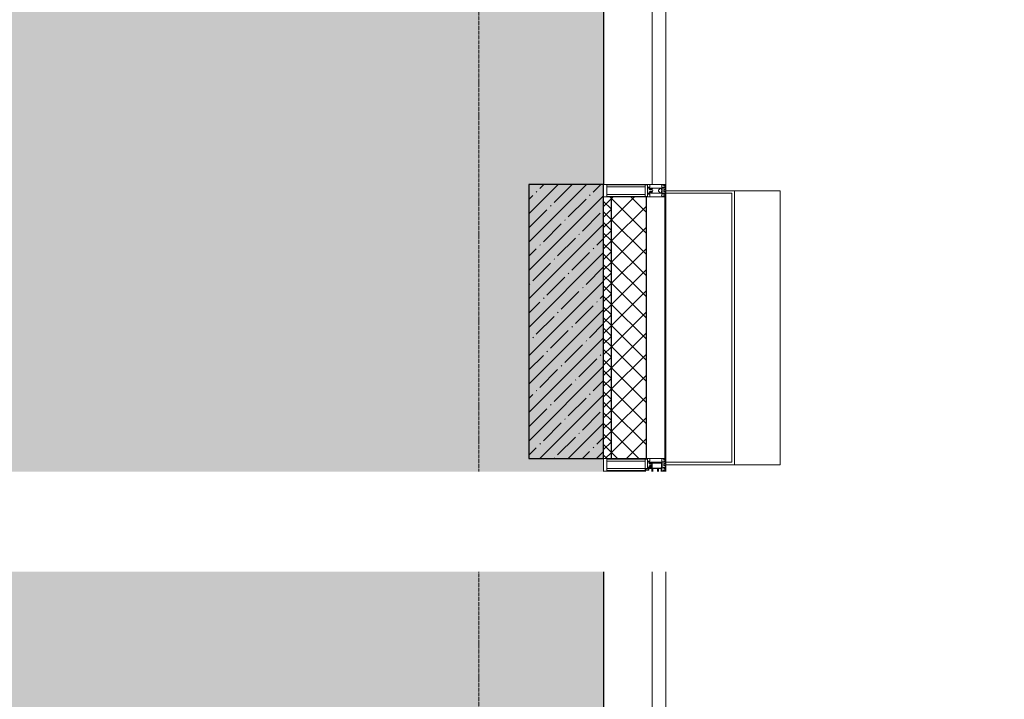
# Model space of a CAD drawing. Header units: millimetres. Extents: x -551130 to 178656, y -69521 to 202936.
# Tile 324 of 402: x -157145 to -153196, y 181103 to 183830. Entities that reach past the tile are written whole.
import ezdxf
from ezdxf import colors
from ezdxf.entities.mleader import LeaderData, LeaderLine
from ezdxf.math import Vec2, Vec3

# ---------------------------------------------------------------- set-up
doc = ezdxf.new("R2010")
doc.units = ezdxf.units.MM
doc.linetypes.add('-D1d1-15x02', pattern=[19, 15, -2, 0, -2])
for name, color, linetype, lineweight in [('_0', 7, 'Continuous', 13), ('A-COLS', 7, 'Continuous', 5), ('A-DETL-GENF', 7, 'Continuous', 5), ('A-GLAZ', 7, 'Continuous', 5), ('A-GLAZ-CURT', 8, 'Continuous', 5), ('A-GLAZ-CWMG', 8, 'Continuous', 5), ('A-WALL', 7, 'Continuous', 5), ('A-WALL-FNSH', 8, 'Continuous', 5), ('I-WALL', 7, 'Continuous', 5), ('S-COLS', 7, 'Continuous', 5), ('S-GRID', 7, 'Continuous', 5)]:
    doc.layers.add(name, color=color, linetype=linetype, lineweight=lineweight)
doc.layers.add('pol', color=7, linetype='Continuous', lineweight=15, true_color=0x738991)
doc.styles.add('In tre', font='isocpeur.ttf', dxfattribs={"width": 0.8, "oblique": 10})

# ---------------------------------------------------------------- blocks, each defined once
blk = doc.blocks.new('System Panel - A_PAN_Glass-5114043-50_AS_M_L17')
at = {"layer": 'A-GLAZ-CURT'}
for p, q in [((785, 55), (-785, 55)), ((-785, 55), (-785, 0)), ((785, 0), (785, 55)), ((-785, 0), (785, 0))]:
    blk.add_line(p, q, dxfattribs=at)
blk = doc.blocks.new('Rectangular Mullion - R_StandardFrame_50Wx250H-3342956-50_AS_M_L17')
at = {"layer": 'A-GLAZ-CWMG'}
blk.add_line((37450, 26520), (37450, 24950), dxfattribs=at)
blk = doc.blocks.new('Rectangular Mullion - 50Wx250H-2623690-50_AS_M_L17')
at = {"layer": 'A-DETL-GENF'}
for p, q in [((-25, 65.2), (-25, 250)), ((-25, 250), (0, 250)), ((-23, 237.3), (0, 237.3)), ((-23, 237.3), (-23, 73.6)), ((-14.9, 84), (-14.9, 237.3)), ((25, 250), (0, 250)), ((23, 237.3), (0, 237.3)), ((14.9, 84), (14.9, 237.3)), ((23, 237.3), (23, 73.6)), ((25, 65.2), (25, 250)), ((0, 84), (-23, 84)), ((0, 84), (23, 84)), ((-14, 65.2), (-25, 65.2)), ((-0.5, 73.6), (-23, 73.6)), ((-14, 71.3), (-14, 65.2)), ((-10, 71.3), (-14, 71.3)), ((-10, 53), (-10, 71.3)), ((-8.7, 53), (-10, 53)), ((-10, 53), (-10, 17)), ((-8.7, 53), (-7, 54.7)), ((-7, 65.2), (-5.9, 67.3)), ((-7, 65.2), (-7, 54.7)), ((-4.1, 67.3), (-5.9, 67.3)), ((-4.1, 67.3), (-2.9, 65.1)), ((-2.9, 65.1), (-2.9, 54.6)), ((-1.3, 53), (-2.9, 54.6)), ((0, 53), (-1.3, 53)), ((0, 53), (1.3, 53)), ((0.5, 73.6), (23, 73.6)), ((1.3, 53), (2.9, 54.6)), ((4.1, 67.3), (2.9, 65.1)), ((2.9, 65.1), (2.9, 54.6)), ((4.1, 67.3), (5.9, 67.3)), ((7, 65.2), (5.9, 67.3)), ((7, 65.2), (7, 54.7)), ((8.7, 53), (7, 54.7)), ((8.7, 53), (10, 53)), ((10, 71.3), (14, 71.3)), ((10, 53), (10, 71.3)), ((10, 53), (10, 17)), ((14, 71.3), (14, 65.2)), ((14, 65.2), (25, 65.2)), ((-23.8, 14.6), (-25, 14.2)), ((-25, 0), (-25, 14.2)), ((-22.3, 17), (-23.8, 17)), ((-23.8, 17), (-23.8, 14.6)), ((-22.5, 10.6), (-23.8, 14.6)), ((-22.5, 10.6), (-23.7, 9.9)), ((-23.7, 1.3), (-23.7, 9.9)), ((-23.7, 1.3), (-11.8, 1.3)), ((-23.2, 10.2), (-22.5, 8)), ((-22.5, 8), (-22.5, 4.5)), ((-21.3, 4.5), (-22.5, 4.5)), ((-22.3, 17), (-22.3, 16)), ((-22.3, 16), (-21.3, 16)), ((-19, 17.6), (-21.3, 16)), ((-21.3, 4.5), (-21.3, 6.5)), ((-21.3, 6.5), (-14.2, 6.5)), ((-18.4, 16.6), (-19, 17.6)), ((-7.4, 16.6), (-18.4, 16.6)), ((-14.2, 6.5), (-14.2, 4.5)), ((-13.2, 4.5), (-14.2, 4.5)), ((-13.2, 4.5), (-12.2, 7.2)), ((-12.7, 7.6), (-11.3, 11.4)), ((-12.7, 7.6), (-11.8, 6.9)), ((-12.2, 9), (-12.2, 14.8)), ((-12.2, 14.8), (0, 14.8)), ((-11.8, 1.3), (-11.8, 6.9)), ((-10.5, 11.2), (-11.3, 11.4)), ((-10.5, 1.5), (-10.5, 11.2)), ((-4.8, 1.5), (-10.5, 1.5)), ((-10, 17), (-7.5, 17)), ((-8.5, 23), (-1.5, 30)), ((-8.5, 18.5), (-8.5, 23)), ((-7.5, 18.5), (-8.5, 18.5)), ((-7.5, 17), (-7.5, 18.5)), ((-7.4, 18), (-7.4, 16.6)), ((-2.6, 18), (-7.4, 18)), ((0, 8), (-4.8, 8)), ((-4.8, 1.5), (-4.8, 8)), ((-2.6, 18), (-2.6, 16.8)), ((-2.6, 16.8), (0, 16.8)), ((-1.5, 30), (0, 30)), ((1.5, 30), (0, 30)), ((2.6, 16.8), (0, 16.8)), ((0, 14.8), (0, 16.8)), ((0, 14.8), (0, 16.8)), ((12.2, 14.8), (0, 14.8)), ((0, 0), (0, 8)), ((0, 8), (4.8, 8)), ((0, 0), (0, 8)), ((8.5, 23), (1.5, 30)), ((2.6, 18), (2.6, 16.8)), ((2.6, 18), (7.4, 18)), ((4.8, 1.5), (4.8, 8)), ((4.8, 1.5), (10.5, 1.5)), ((7.4, 18), (7.4, 16.6)), ((7.4, 16.6), (18.4, 16.6)), ((7.5, 18.5), (8.5, 18.5)), ((7.5, 17), (7.5, 18.5)), ((10, 17), (7.5, 17)), ((8.5, 18.5), (8.5, 23)), ((10.5, 11.2), (11.3, 11.4)), ((10.5, 1.5), (10.5, 11.2)), ((12.7, 7.6), (11.3, 11.4)), ((12.7, 7.6), (11.8, 6.9)), ((11.8, 1.3), (11.8, 6.9)), ((23.7, 1.3), (11.8, 1.3)), ((12.2, 9), (12.2, 14.8)), ((13.2, 4.5), (12.2, 7.2)), ((13.2, 4.5), (14.2, 4.5)), ((21.3, 6.5), (14.2, 6.5)), ((14.2, 6.5), (14.2, 4.5)), ((18.4, 16.6), (19, 17.6)), ((19, 17.6), (21.3, 16)), ((22.3, 16), (21.3, 16)), ((21.3, 4.5), (21.3, 6.5)), ((21.3, 4.5), (22.5, 4.5)), ((22.3, 17), (22.3, 16)), ((22.3, 17), (23.8, 17)), ((22.5, 10.6), (23.8, 14.6)), ((22.5, 10.6), (23.7, 9.9)), ((23.2, 10.2), (22.5, 8)), ((22.5, 8), (22.5, 4.5)), ((23.7, 1.3), (23.7, 9.9)), ((23.8, 17), (23.8, 14.6)), ((23.8, 14.6), (25, 14.2)), ((25, 0), (25, 14.2)), ((-25, 0), (0, 0)), ((25, 0), (0, 0))]:
    blk.add_line(p, q, dxfattribs=at)
for centre, start, end in [((-0.5, 73.1), 360, 90), ((0.5, 73.1), 90, 180)]:
    blk.add_arc(centre, 0.5, start, end, dxfattribs=at)
blk = doc.blocks.new('Rectangular Mullion - R_StandardFrame_50Wx250H-4796333-50_AS_M_L17')
at = {"layer": 'A-GLAZ-CWMG', "lineweight": 9}
for p, q in [((-25, -250), (-25, 0)), ((-25, 0), (25, 0)), ((25, 0), (25, -250)), ((25, -250), (-25, -250))]:
    blk.add_line(p, q, dxfattribs=at)
blk = doc.blocks.new('Rectangular Mullion - 50Wx250H-V1-50_AS_M_L17')
at = {"layer": 'A-DETL-GENF'}
for p, q in [((-25, 84), (-25, 250)), ((-25, 250), (0, 250)), ((-23, 237.3), (0, 237.3)), ((-23, 237.3), (-23, 84)), ((-14.9, 84), (-14.9, 237.3)), ((25, 250), (0, 250)), ((23, 237.3), (0, 237.3)), ((14.9, 84), (14.9, 237.3)), ((23, 237.3), (23, 73.6)), ((25, 65.2), (25, 250)), ((0, 84), (-15, 84)), ((0, 84), (23, 84)), ((-0.5, 73.6), (-15, 73.6)), ((-10, 71.3), (-12, 71.3)), ((-10, 57.4), (-10, 71.3)), ((-7, 65.2), (-5.9, 67.3)), ((-7, 65.2), (-7, 57)), ((-4.1, 67.3), (-5.9, 67.3)), ((-4.1, 67.3), (-2.9, 65.1)), ((-2.9, 65.1), (-2.9, 57)), ((0.5, 73.6), (23, 73.6)), ((4.1, 67.3), (2.9, 65.1)), ((2.9, 65.1), (2.9, 57)), ((4.1, 67.3), (5.9, 67.3)), ((7, 65.2), (5.9, 67.3)), ((7, 65.2), (7, 54.7)), ((8.7, 53), (7, 54.7)), ((8.7, 53), (10, 53)), ((10, 71.3), (14, 71.3)), ((10, 53), (10, 71.3)), ((10, 53), (10, 17)), ((14, 71.3), (14, 65.2)), ((14, 65.2), (25, 65.2)), ((-23.8, 14.6), (-25, 14.2)), ((-25, 0), (-25, 14.2)), ((-23.8, 17), (-23.8, 14.6)), ((-22.5, 10.6), (-23.8, 14.6)), ((-22.5, 10.6), (-23.7, 9.9)), ((-23.7, 1.3), (-23.7, 9.9)), ((-23.7, 1.3), (-11.8, 1.3)), ((-23.2, 10.2), (-22.5, 8)), ((-22.5, 8), (-22.5, 4.5)), ((-21.3, 4.5), (-22.5, 4.5)), ((-22.3, 17), (-22.3, 16)), ((-22.3, 16), (-21.3, 16)), ((-19.9, 17), (-21.3, 16)), ((-21.3, 4.5), (-21.3, 6.5)), ((-21.3, 6.5), (-14.2, 6.5)), ((-7.4, 16.6), (-18.4, 16.6)), ((-14.2, 6.5), (-14.2, 4.5)), ((-13.2, 4.5), (-14.2, 4.5)), ((-13.2, 4.5), (-12.2, 7.2)), ((-12.7, 7.6), (-11.3, 11.4)), ((-12.7, 7.6), (-11.8, 6.9)), ((-12.2, 9), (-12.2, 14.8)), ((-12.2, 14.8), (0, 14.8)), ((-11.8, 1.3), (-11.8, 6.9)), ((-10.5, 11.2), (-11.3, 11.4)), ((-10.5, 1.5), (-10.5, 11.2)), ((-4.8, 1.5), (-10.5, 1.5)), ((0, 8), (-4.8, 8)), ((-4.8, 1.5), (-4.8, 8)), ((-2.6, 16.8), (0, 16.8)), ((2.6, 16.8), (0, 16.8)), ((0, 14.8), (0, 16.8)), ((0, 14.8), (0, 16.8)), ((12.2, 14.8), (0, 14.8)), ((0, 0), (0, 8)), ((0, 8), (4.8, 8)), ((0, 0), (0, 8)), ((4.8, 1.5), (4.8, 8)), ((4.8, 1.5), (10.5, 1.5)), ((8.5, 23), (6, 25.5)), ((6, 18), (7.4, 18)), ((7.4, 18), (7.4, 16.6)), ((7.4, 16.6), (18.4, 16.6)), ((7.5, 18.5), (8.5, 18.5)), ((7.5, 17), (7.5, 18.5)), ((10, 17), (7.5, 17)), ((8.5, 18.5), (8.5, 23)), ((10.5, 11.2), (11.3, 11.4)), ((10.5, 1.5), (10.5, 11.2)), ((12.7, 7.6), (11.3, 11.4)), ((12.7, 7.6), (11.8, 6.9)), ((11.8, 1.3), (11.8, 6.9)), ((23.7, 1.3), (11.8, 1.3)), ((12.2, 9), (12.2, 14.8)), ((13.2, 4.5), (12.2, 7.2)), ((13.2, 4.5), (14.2, 4.5)), ((21.3, 6.5), (14.2, 6.5)), ((14.2, 6.5), (14.2, 4.5)), ((18.4, 16.6), (19, 17.6)), ((19, 17.6), (21.3, 16)), ((22.3, 16), (21.3, 16)), ((21.3, 4.5), (21.3, 6.5)), ((21.3, 4.5), (22.5, 4.5)), ((22.3, 17), (22.3, 16)), ((22.3, 17), (23.8, 17)), ((22.5, 10.6), (23.8, 14.6)), ((22.5, 10.6), (23.7, 9.9)), ((23.2, 10.2), (22.5, 8)), ((22.5, 8), (22.5, 4.5)), ((23.7, 1.3), (23.7, 9.9)), ((23.8, 17), (23.8, 14.6)), ((23.8, 14.6), (25, 14.2)), ((25, 0), (25, 14.2)), ((-25, 0), (0, 0)), ((25, 0), (0, 0))]:
    blk.add_line(p, q, dxfattribs=at)
for centre, start, end in [((-0.5, 73.1), 360, 90), ((0.5, 73.1), 90, 180)]:
    blk.add_arc(centre, 0.5, start, end, dxfattribs=at)
blk = doc.blocks.new('Rectangular Mullion - R_StandardFrame_50Wx250H-4796332-50_AS_M_L17')
at = {"layer": 'A-GLAZ-CWMG', "lineweight": 9}
for p, q in [((-25, -17), (-25, 0)), ((-25, 0), (25, 0)), ((25, 0), (25, -250)), ((-25, -250), (-25, -84)), ((25, -250), (-25, -250))]:
    blk.add_line(p, q, dxfattribs=at)
blk = doc.blocks.new('A_PAN_Створка - 383мм-4800281-50_AS_M_L17')
at = {"layer": 'A-GLAZ-CURT'}
h = blk.add_hatch(dxfattribs=at)
h.set_pattern_fill('FP_9', color=256, style=0, pattern_type=2)
h.set_pattern_definition([(315, (-23660, 37700), (14.142136, 14.142136), []), (45, (-23660, 37700), (-14.142136, 14.142136), [])])
h.paths.add_polyline_path([(-57.2, 36.4), (-54.9, 34.1), (-54.5, 31.8), (54.5, 31.8), (54.9, 34.1), (57.2, 36.4), (57.2, 60.8), (54.6, 63.4), (53.6, 82.7), (-54.6, 81.8), (-54.6, 63.4), (-57.2, 60.8)])
at = {"layer": 'A-DETL-GENF'}
for p, q in [((-91.5, 92), (-91.5, 87.5)), ((-91.5, 92), (91.5, 92)), ((-91.5, 87.5), (-73.9, 87.5)), ((-83.4, 90.3), (-69.4, 90.3)), ((-83.4, 90.3), (-83.4, 87.5)), ((-73.9, 87.5), (-73.9, 62.5)), ((-69.4, 85.5), (-73.9, 85.5)), ((-73.9, 81.5), (-69.4, 81.5)), ((-69.4, 90.3), (-69.4, 85.5)), ((-69.4, 81.5), (-69.4, 66.5)), ((-67.9, 89.3), (-66.9, 90.3)), ((-67.9, 62.5), (-67.9, 89.3)), ((-66.9, 90.3), (-57.4, 90.3)), ((-57.4, 90.3), (-56.4, 89.4)), ((-56.4, 89.4), (-56.4, 67.7)), ((-53.9, 90.3), (-54.9, 89.3)), ((-54.9, 89.3), (-54.9, 85.6)), ((-54.9, 85.6), (-53.9, 84.6)), ((-54.9, 81.9), (-53.8, 83)), ((-54.9, 63.5), (-54.9, 81.9)), ((-53.6, 82.7), (-54.6, 81.8)), ((-54.6, 81.8), (-54.6, 63.4)), ((53.9, 90.3), (-53.9, 90.3)), ((-53.9, 84.6), (53.9, 84.6)), ((53.8, 83), (-53.8, 83)), ((53.6, 82.7), (-53.6, 82.7)), ((54.6, 81.8), (53.6, 82.7)), ((54.9, 81.9), (53.8, 83)), ((53.9, 90.3), (54.9, 89.3)), ((54.9, 85.6), (53.9, 84.6)), ((54.6, 63.4), (54.6, 81.8)), ((54.9, 89.3), (54.9, 85.6)), ((54.9, 63.5), (54.9, 81.9)), ((57.4, 90.3), (56.4, 89.4)), ((56.4, 89.4), (56.4, 67.7)), ((66.9, 90.3), (57.4, 90.3)), ((67.9, 89.3), (66.9, 90.3)), ((67.9, 62.5), (67.9, 89.3)), ((69.4, 90.3), (69.4, 85.5)), ((83.4, 90.3), (69.4, 90.3)), ((69.4, 85.5), (73.9, 85.5)), ((69.4, 81.5), (69.4, 66.5)), ((73.9, 81.5), (69.4, 81.5)), ((91.5, 87.5), (73.9, 87.5)), ((73.9, 87.5), (73.9, 62.5)), ((83.4, 90.3), (83.4, 87.5)), ((91.5, 92), (91.5, 87.5)), ((-69.4, 66.5), (-73.9, 66.5)), ((-73.9, 62.5), (-70, 62.5)), ((-70, 62.5), (-70, 32.1)), ((-61.7, 62.5), (-67.9, 62.5)), ((-66, 56.5), (-67.8, 55.7)), ((-67.8, 55.7), (-67.8, 38.3)), ((-66, 56.5), (-62, 59.1)), ((-62, 59.1), (-60.7, 61)), ((-60.1, 67.7), (-61.7, 64.9)), ((-61.7, 64.9), (-61.7, 62.5)), ((-60.7, 61), (-57.4, 61)), ((-56.4, 67.7), (-60.1, 67.7)), ((-57.4, 61), (-54.9, 63.5)), ((-54.6, 63.4), (-57.2, 60.8)), ((-57.2, 60.8), (-57.2, 36.4)), ((57.2, 60.8), (54.6, 63.4)), ((57.4, 61), (54.9, 63.5)), ((56.4, 67.7), (60.1, 67.7)), ((57.2, 36.4), (57.2, 60.8)), ((60.7, 61), (57.4, 61)), ((60.1, 67.7), (61.7, 64.9)), ((62, 59.1), (60.7, 61)), ((61.7, 64.9), (61.7, 62.5)), ((61.7, 62.5), (67.9, 62.5)), ((66, 56.5), (62, 59.1)), ((66, 56.5), (67.8, 55.7)), ((67.8, 55.7), (67.8, 38.3)), ((69.4, 66.5), (73.9, 66.5)), ((70, 62.5), (70, 32.1)), ((73.9, 62.5), (70, 62.5)), ((-70, 32.1), (-61.4, 23.5)), ((-67.8, 38.3), (-65.7, 37.4)), ((-65.7, 37.4), (-60.8, 34.7)), ((61.4, 23.5), (-61.4, 23.5)), ((-60.8, 34.7), (-57.3, 35.9)), ((-55.2, 33.8), (-57.3, 35.9)), ((-57.2, 36.4), (-54.9, 34.1)), ((-55.2, 33.8), (-54.8, 31.5)), ((-54.9, 34.1), (-54.5, 31.8)), ((-53.9, 30.5), (-54.9, 29.5)), ((-54.9, 29.5), (-54.9, 25.8)), ((-54.9, 25.8), (-53.9, 24.8)), ((0, 31.5), (-54.8, 31.5)), ((-54.5, 31.8), (54.5, 31.8)), ((53.9, 30.5), (-53.9, 30.5)), ((-53.9, 24.8), (53.9, 24.8)), ((0, 31.5), (54.8, 31.5)), ((53.9, 30.5), (54.9, 29.5)), ((54.9, 25.8), (53.9, 24.8)), ((54.5, 31.8), (54.9, 34.1)), ((55.2, 33.8), (54.8, 31.5)), ((54.9, 34.1), (57.2, 36.4)), ((54.9, 29.5), (54.9, 25.8)), ((55.2, 33.8), (57.3, 35.9)), ((60.8, 34.7), (57.3, 35.9)), ((65.7, 37.4), (60.8, 34.7)), ((70, 32.1), (61.4, 23.5)), ((67.8, 38.3), (65.7, 37.4))]:
    blk.add_line(p, q, dxfattribs=at)
at = {"layer": 'A-GLAZ'}
for p, q in [((-150, 84), (-78, 84)), ((-150, 73.5), (-150, 84)), ((-148.5, 82.5), (-132.4, 82.5)), ((-148.5, 81), (-148.5, 82.5)), ((-143.5, 81), (-148.5, 81)), ((-145, 69.5), (-145, 79.5)), ((-143.5, 68), (-143.5, 81)), ((-132.4, 56.6), (-132.4, 82.5)), ((-131, 82.5), (-120.8, 82.5)), ((-131, 82.5), (-131, 64.6)), ((-120.8, 82.5), (-120.8, 64.6)), ((-119.3, 82.5), (-92.5, 82.5)), ((-119.3, 56.6), (-119.3, 82.5)), ((-92.5, 56.6), (-92.5, 82.5)), ((-91.5, 92), (91.5, 92)), ((-91.5, 87.5), (-91.5, 92)), ((-73.9, 87.5), (-91.5, 87.5)), ((-90.8, 82.5), (-79.5, 82.5)), ((-90.8, 64.6), (-90.8, 82.5)), ((-85, 84), (-85, 87.5)), ((-85, 87.5), (-78, 87.5)), ((-78, 84), (-85, 84)), ((-79.5, 82.5), (-79.5, 80.6)), ((-79.5, 80.6), (-78, 80.6)), ((-78, 87.5), (-78, 84)), ((-78, 84), (-73.9, 84)), ((-78, 84), (-78, 23.5)), ((-73.9, 62.5), (-73.9, 87.5)), ((73.9, 87.5), (73.9, 62.5)), ((91.5, 87.5), (73.9, 87.5)), ((73.9, 84), (78, 84)), ((78, 87.5), (78, 84)), ((85, 87.5), (78, 87.5)), ((78, 84), (85, 84)), ((78, 84), (150, 84)), ((78, 23.5), (78, 84)), ((79.5, 80.6), (78, 80.6)), ((90.8, 82.5), (79.5, 82.5)), ((79.5, 82.5), (79.5, 80.6)), ((85, 84), (85, 87.5)), ((90.8, 64.6), (90.8, 82.5)), ((91.5, 92), (91.5, 87.5)), ((119.3, 82.5), (92.5, 82.5)), ((92.5, 56.6), (92.5, 82.5)), ((119.3, 56.6), (119.3, 82.5)), ((120.8, 82.5), (120.8, 64.6)), ((131, 82.5), (120.8, 82.5)), ((131, 82.5), (131, 64.6)), ((132.4, 56.6), (132.4, 82.5)), ((148.5, 82.5), (132.4, 82.5)), ((143.5, 81), (148.5, 81)), ((143.5, 68), (143.5, 81)), ((145, 69.5), (145, 79.5)), ((148.5, 81), (148.5, 82.5)), ((150, 84), (150, 73.5)), ((-171, 57), (-156, 57)), ((-171, 17), (-171, 57)), ((-171, 55.5), (-152, 55.5)), ((-153, 73.5), (-150, 73.5)), ((-153, 60), (-153, 73.5)), ((-152, 20), (-152, 73.5)), ((-150.5, 69.5), (-150.5, 73.5)), ((-145, 69.5), (-150.5, 69.5)), ((-150.5, 33.6), (-150.5, 68)), ((-150.5, 68), (-143.5, 68)), ((-150.5, 56.6), (-132.4, 56.6)), ((-136.4, 52.4), (-150.5, 52.4)), ((-137.2, 54.8), (-135.8, 50.8)), ((-132.5, 54.8), (-137.2, 54.8)), ((-132.1, 49), (-135.8, 50.8)), ((-132.5, 53.8), (-133.4, 52)), ((-133.4, 52), (-130.1, 50.4)), ((-132.5, 53.8), (-132.5, 54.8)), ((-132.1, 49), (-132.1, 36.8)), ((-131, 64.6), (-120.8, 64.6)), ((-131, 56.5), (-131, 62.6)), ((-120.8, 62.6), (-131, 62.6)), ((-131, 56.5), (-120.8, 56.5)), ((-131, 55.1), (-131, 52.7)), ((-120.8, 55.1), (-131, 55.1)), ((-129.4, 51.1), (-131, 52.7)), ((-130.1, 50.4), (-129.4, 51.1)), ((-130.1, 35.3), (-130.1, 50.4)), ((-122.4, 51.1), (-120.8, 52.7)), ((-121.7, 50.4), (-122.4, 51.1)), ((-118.4, 52), (-121.7, 50.4)), ((-121.7, 35.3), (-121.7, 50.4)), ((-120.8, 56.5), (-120.8, 62.6)), ((-120.8, 55.1), (-120.8, 52.7)), ((-119.7, 49), (-115.9, 50.8)), ((-119.7, 49), (-119.7, 36.8)), ((-92.5, 56.6), (-119.3, 56.6)), ((-119.3, 54.8), (-114.6, 54.8)), ((-119.3, 53.8), (-119.3, 54.8)), ((-119.3, 53.8), (-118.4, 52)), ((-114.6, 54.8), (-115.9, 50.8)), ((-94.1, 52.5), (-115.3, 52.5)), ((-89.9, 50.9), (-94.1, 52.5)), ((-80.1, 64.6), (-90.8, 64.6)), ((-90.8, 62.7), (-90.8, 56.6)), ((-80.4, 62.7), (-90.8, 62.7)), ((-90.8, 56.6), (-85.9, 56.6)), ((-89.9, 52.2), (-88.6, 53.5)), ((-89.9, 52.2), (-89.9, 50.9)), ((-89.9, 35.1), (-89.9, 50.9)), ((-85.9, 53.5), (-88.6, 53.5)), ((-85.9, 56.6), (-85.9, 53.5)), ((-85.9, 53.5), (-78, 45.6)), ((-80.4, 61.1), (-80.4, 62.7)), ((-78, 61.1), (-80.4, 61.1)), ((-80.1, 66.1), (-80.1, 64.6)), ((-78, 66.1), (-80.1, 66.1)), ((-78, 66.1), (-78, 61.1)), ((-78, 45.6), (-78, 36.8)), ((-70, 62.5), (-73.9, 62.5)), ((-70, 32.1), (-70, 62.5)), ((70, 62.5), (70, 32.1)), ((73.9, 62.5), (70, 62.5)), ((78, 66.1), (78, 61.1)), ((78, 66.1), (80.1, 66.1)), ((78, 61.1), (80.4, 61.1)), ((85.9, 53.5), (78, 45.6)), ((78, 45.6), (78, 36.8)), ((80.1, 66.1), (80.1, 64.6)), ((80.1, 64.6), (90.8, 64.6)), ((80.4, 62.7), (90.8, 62.7)), ((80.4, 61.1), (80.4, 62.7)), ((85.9, 56.6), (85.9, 53.5)), ((90.8, 56.6), (85.9, 56.6)), ((85.9, 53.5), (88.6, 53.5)), ((89.9, 52.2), (88.6, 53.5)), ((89.9, 50.9), (94.1, 52.5)), ((89.9, 52.2), (89.9, 50.9)), ((89.9, 35.1), (89.9, 50.9)), ((90.8, 62.7), (90.8, 56.6)), ((92.5, 56.6), (119.3, 56.6)), ((94.1, 52.5), (115.3, 52.5)), ((114.6, 54.8), (115.9, 50.8)), ((119.3, 54.8), (114.6, 54.8)), ((119.7, 49), (115.9, 50.8)), ((119.3, 53.8), (118.4, 52)), ((118.4, 52), (121.7, 50.4)), ((119.3, 53.8), (119.3, 54.8)), ((119.7, 49), (119.7, 36.8)), ((131, 64.6), (120.8, 64.6)), ((120.8, 56.5), (120.8, 62.6)), ((120.8, 62.6), (131, 62.6)), ((131, 56.5), (120.8, 56.5)), ((120.8, 55.1), (120.8, 52.7)), ((120.8, 55.1), (131, 55.1)), ((122.4, 51.1), (120.8, 52.7)), ((121.7, 50.4), (122.4, 51.1)), ((121.7, 35.3), (121.7, 50.4)), ((129.4, 51.1), (131, 52.7)), ((130.1, 50.4), (129.4, 51.1)), ((133.4, 52), (130.1, 50.4)), ((130.1, 35.3), (130.1, 50.4)), ((131, 56.5), (131, 62.6)), ((131, 55.1), (131, 52.7)), ((132.1, 49), (135.8, 50.8)), ((132.1, 49), (132.1, 36.8)), ((150.5, 56.6), (132.4, 56.6)), ((132.5, 54.8), (137.2, 54.8)), ((132.5, 53.8), (132.5, 54.8)), ((132.5, 53.8), (133.4, 52)), ((137.2, 54.8), (135.8, 50.8)), ((136.4, 52.4), (150.5, 52.4)), ((150.5, 68), (143.5, 68)), ((145, 69.5), (150.5, 69.5)), ((150, 73.5), (153, 73.5)), ((150.5, 69.5), (150.5, 73.5)), ((150.5, 33.6), (150.5, 68)), ((152, 20), (152, 73.5)), ((171, 55.5), (152, 55.5)), ((153, 73.5), (153, 60)), ((156, 57), (171, 57)), ((171, 57), (171, 17)), ((-171, 18.5), (-153.5, 18.5)), ((-67.9, 17), (-171, 17)), ((-153.5, 18.5), (-152, 20)), ((-136.3, 33.6), (-150.5, 33.6)), ((-150.5, 29.4), (-132.4, 29.4)), ((-150.5, 17), (-150.5, 29.4)), ((-132.4, 18.6), (-150.5, 18.6)), ((-137.2, 31), (-135.8, 35)), ((-132.5, 31), (-137.2, 31)), ((-132.1, 36.8), (-135.8, 35)), ((-133.4, 33.7), (-130.1, 35.3)), ((-132.5, 31.9), (-133.4, 33.7)), ((-132.5, 31.9), (-132.5, 31)), ((-132.4, 29.4), (-132.4, 18.6)), ((-129.4, 34.6), (-131, 33)), ((-131, 30.9), (-131, 33)), ((-120.8, 30.9), (-131, 30.9)), ((-131, 29.5), (-120.8, 29.5)), ((-131, 18.2), (-131, 29.5)), ((-120.8, 18.2), (-131, 18.2)), ((-130.1, 35.3), (-129.4, 34.6)), ((-121.7, 35.3), (-122.4, 34.6)), ((-122.4, 34.6), (-120.8, 33)), ((-118.4, 33.7), (-121.7, 35.3)), ((-120.8, 30.9), (-120.8, 33)), ((-120.8, 18.2), (-120.8, 29.5)), ((-119.7, 36.8), (-115.9, 35)), ((-119.3, 31.9), (-118.4, 33.7)), ((-119.3, 31.9), (-119.3, 31)), ((-119.3, 31), (-114.6, 31)), ((-92.5, 29.4), (-119.3, 29.4)), ((-119.3, 29.4), (-119.3, 18.6)), ((-119.3, 18.6), (-92.5, 18.6)), ((-114.6, 31), (-115.9, 35)), ((-94.1, 33.5), (-115.4, 33.5)), ((-89.9, 35.1), (-94.1, 33.5)), ((-92.5, 18.6), (-92.5, 29.4)), ((-90.8, 18.5), (-90.8, 29.4)), ((-90.8, 29.4), (-85.9, 29.4)), ((-87.3, 18.5), (-90.8, 18.5)), ((-89.9, 32.5), (-89.9, 35.1)), ((-85.9, 32.5), (-89.9, 32.5)), ((-87.3, 21.9), (-85.9, 21.9)), ((-87.3, 20.4), (-87.3, 21.9)), ((-87.3, 20.4), (-87.3, 18.5)), ((-84.8, 20.4), (-87.3, 20.4)), ((-85.9, 29.4), (-85.9, 32.5)), ((-85.9, 21.9), (-85.9, 29.4)), ((-85.9, 18.2), (-85.9, 20.4)), ((-75.9, 18.2), (-85.9, 18.2)), ((-83.4, 20.4), (-84.8, 20.4)), ((-70, 33.8), (-83.4, 20.4)), ((-78, 36.8), (-70, 36.8)), ((-78, 23.5), (-67.9, 23.5)), ((-75.9, 23.5), (-73, 23.5)), ((-75.9, 21.5), (-75.9, 23.5)), ((-75.9, 21.5), (-75.9, 18.2)), ((-74.9, 21.5), (-75.9, 21.5)), ((-74.9, 17.9), (-74.9, 21.5)), ((-68.9, 17.9), (-74.9, 17.9)), ((-67.2, 29.3), (-73, 23.5)), ((-70, 36.8), (-70, 33.8)), ((-61.4, 23.5), (-70, 32.1)), ((-68.9, 21.5), (-68.9, 17.9)), ((-67.9, 21.5), (-68.9, 21.5)), ((-67.9, 23.5), (-64.6, 26.8)), ((-67.9, 23.5), (-64.6, 26.8)), ((-67.9, 21.5), (-67.9, 23.5)), ((-67.9, 17), (-67.9, 23.5)), ((-61.4, 23.5), (-67.9, 17)), ((67.9, 17), (-67.9, 17)), ((-67.9, 17), (67.9, 17)), ((-64.6, 26.8), (-67.2, 29.3)), ((-64.6, 26.8), (-61.4, 23.5)), ((61.4, 23.5), (-61.4, 23.5)), ((70, 32.1), (61.4, 23.5)), ((61.4, 23.5), (64.6, 26.8)), ((67.9, 17), (61.4, 23.5)), ((64.6, 26.8), (67.2, 29.3)), ((67.9, 23.5), (64.6, 26.8)), ((64.6, 26.8), (67.9, 23.5)), ((67.2, 29.3), (73, 23.5)), ((67.9, 21.5), (67.9, 23.5)), ((67.9, 23.5), (67.9, 17)), ((67.9, 23.5), (78, 23.5)), ((67.9, 21.5), (68.9, 21.5)), ((171, 17), (67.9, 17)), ((68.9, 21.5), (68.9, 17.9)), ((68.9, 17.9), (74.9, 17.9)), ((70, 36.8), (70, 33.8)), ((78, 36.8), (70, 36.8)), ((70, 33.8), (83.4, 20.4)), ((75.9, 23.5), (73, 23.5)), ((74.9, 21.5), (75.9, 21.5)), ((74.9, 17.9), (74.9, 21.5)), ((75.9, 21.5), (75.9, 23.5)), ((75.9, 21.5), (75.9, 18.2)), ((75.9, 18.2), (85.9, 18.2)), ((83.4, 20.4), (84.8, 20.4)), ((84.8, 20.4), (87.3, 20.4)), ((85.9, 32.5), (89.9, 32.5)), ((85.9, 29.4), (85.9, 32.5)), ((85.9, 21.9), (85.9, 29.4)), ((90.8, 29.4), (85.9, 29.4)), ((87.3, 21.9), (85.9, 21.9)), ((85.9, 18.2), (85.9, 20.4)), ((87.3, 20.4), (87.3, 21.9)), ((87.3, 20.4), (87.3, 18.5)), ((87.3, 18.5), (90.8, 18.5)), ((89.9, 35.1), (94.1, 33.5)), ((89.9, 32.5), (89.9, 35.1)), ((90.8, 18.5), (90.8, 29.4)), ((92.5, 18.6), (92.5, 29.4)), ((92.5, 29.4), (119.3, 29.4)), ((119.3, 18.6), (92.5, 18.6)), ((94.1, 33.5), (115.4, 33.5)), ((114.6, 31), (115.9, 35)), ((119.3, 31), (114.6, 31)), ((119.7, 36.8), (115.9, 35)), ((118.4, 33.7), (121.7, 35.3)), ((119.3, 31.9), (118.4, 33.7)), ((119.3, 31.9), (119.3, 31)), ((119.3, 29.4), (119.3, 18.6)), ((122.4, 34.6), (120.8, 33)), ((120.8, 30.9), (120.8, 33)), ((120.8, 30.9), (131, 30.9)), ((120.8, 18.2), (120.8, 29.5)), ((131, 29.5), (120.8, 29.5)), ((120.8, 18.2), (131, 18.2)), ((121.7, 35.3), (122.4, 34.6)), ((130.1, 35.3), (129.4, 34.6)), ((129.4, 34.6), (131, 33)), ((133.4, 33.7), (130.1, 35.3)), ((131, 30.9), (131, 33)), ((131, 18.2), (131, 29.5)), ((132.1, 36.8), (135.8, 35)), ((150.5, 29.4), (132.4, 29.4)), ((132.4, 29.4), (132.4, 18.6)), ((132.4, 18.6), (150.5, 18.6)), ((132.5, 31.9), (133.4, 33.7)), ((132.5, 31.9), (132.5, 31)), ((132.5, 31), (137.2, 31)), ((137.2, 31), (135.8, 35)), ((136.3, 33.6), (150.5, 33.6)), ((150.5, 17), (150.5, 29.4)), ((153.5, 18.5), (152, 20)), ((171, 18.5), (153.5, 18.5))]:
    blk.add_line(p, q, dxfattribs=at)
for centre, start, end in [((-156, 60), 270, 360), ((156, 60), 180, 270)]:
    blk.add_arc(centre, 3, start, end, dxfattribs=at)
blk = doc.blocks.new('Rectangular Mullion - 50Wx250H-V4-50_AS_M_L17')
at = {"layer": 'A-DETL-GENF'}
for p, q in [((-25, 65.2), (-25, 250)), ((-25, 250), (0, 250)), ((-23, 237.3), (0, 237.3)), ((-23, 237.3), (-23, 73.6)), ((-14.9, 84), (-14.9, 237.3)), ((25, 250), (0, 250)), ((23, 237.3), (0, 237.3)), ((14.9, 84), (14.9, 237.3)), ((23, 237.3), (23, 84)), ((25, 84), (25, 250)), ((0, 84), (-23, 84)), ((0, 84), (15, 84)), ((-14, 65.2), (-25, 65.2)), ((-0.5, 73.6), (-23, 73.6)), ((-14, 71.3), (-14, 65.2)), ((-10, 71.3), (-14, 71.3)), ((-10, 53), (-10, 71.3)), ((-8.7, 53), (-10, 53)), ((-10, 53), (-10, 17)), ((-8.7, 53), (-7, 54.7)), ((-7, 65.2), (-5.9, 67.3)), ((-7, 65.2), (-7, 54.7)), ((-4.1, 67.3), (-5.9, 67.3)), ((-4.1, 67.3), (-2.9, 65.1)), ((-2.9, 65.1), (-2.9, 57)), ((0.5, 73.6), (15, 73.6)), ((4.1, 67.3), (2.9, 65.1)), ((2.9, 65.1), (2.9, 57)), ((4.1, 67.3), (5.9, 67.3)), ((7, 65.2), (5.9, 67.3)), ((7, 65.2), (7, 57)), ((10, 71.3), (12, 71.3)), ((10, 57.4), (10, 71.3)), ((-23.8, 14.6), (-25, 14.2)), ((-25, 0), (-25, 14.2)), ((-22.3, 17), (-23.8, 17)), ((-23.8, 17), (-23.8, 14.6)), ((-22.5, 10.6), (-23.8, 14.6)), ((-22.5, 10.6), (-23.7, 9.9)), ((-23.7, 1.3), (-23.7, 9.9)), ((-23.7, 1.3), (-11.8, 1.3)), ((-23.2, 10.2), (-22.5, 8)), ((-22.5, 8), (-22.5, 4.5)), ((-21.3, 4.5), (-22.5, 4.5)), ((-22.3, 17), (-22.3, 16)), ((-22.3, 16), (-21.3, 16)), ((-19, 17.6), (-21.3, 16)), ((-21.3, 4.5), (-21.3, 6.5)), ((-21.3, 6.5), (-14.2, 6.5)), ((-18.4, 16.6), (-19, 17.6)), ((-7.4, 16.6), (-18.4, 16.6)), ((-14.2, 6.5), (-14.2, 4.5)), ((-13.2, 4.5), (-14.2, 4.5)), ((-13.2, 4.5), (-12.2, 7.2)), ((-12.7, 7.6), (-11.3, 11.4)), ((-12.7, 7.6), (-11.8, 6.9)), ((-12.2, 9), (-12.2, 14.8)), ((-12.2, 14.8), (0, 14.8)), ((-11.8, 1.3), (-11.8, 6.9)), ((-10.5, 11.2), (-11.3, 11.4)), ((-10.5, 1.5), (-10.5, 11.2)), ((-4.8, 1.5), (-10.5, 1.5)), ((-10, 17), (-7.5, 17)), ((-8.5, 23), (-6, 25.5)), ((-8.5, 18.5), (-8.5, 23)), ((-7.5, 18.5), (-8.5, 18.5)), ((-7.5, 17), (-7.5, 18.5)), ((-7.4, 18), (-7.4, 16.6)), ((-6, 18), (-7.4, 18)), ((0, 8), (-4.8, 8)), ((-4.8, 1.5), (-4.8, 8)), ((-2.6, 16.8), (0, 16.8)), ((2.6, 16.8), (0, 16.8)), ((0, 14.8), (0, 16.8)), ((0, 14.8), (0, 16.8)), ((12.2, 14.8), (0, 14.8)), ((0, 0), (0, 8)), ((0, 8), (4.8, 8)), ((0, 0), (0, 8)), ((4.8, 1.5), (4.8, 8)), ((4.8, 1.5), (10.5, 1.5)), ((7.4, 16.6), (18.4, 16.6)), ((10.5, 11.2), (11.3, 11.4)), ((10.5, 1.5), (10.5, 11.2)), ((12.7, 7.6), (11.3, 11.4)), ((12.7, 7.6), (11.8, 6.9)), ((11.8, 1.3), (11.8, 6.9)), ((23.7, 1.3), (11.8, 1.3)), ((12.2, 9), (12.2, 14.8)), ((13.2, 4.5), (12.2, 7.2)), ((13.2, 4.5), (14.2, 4.5)), ((21.3, 6.5), (14.2, 6.5)), ((14.2, 6.5), (14.2, 4.5)), ((19.9, 17), (21.3, 16)), ((22.3, 16), (21.3, 16)), ((21.3, 4.5), (21.3, 6.5)), ((21.3, 4.5), (22.5, 4.5)), ((22.3, 17), (22.3, 16)), ((22.5, 10.6), (23.8, 14.6)), ((22.5, 10.6), (23.7, 9.9)), ((23.2, 10.2), (22.5, 8)), ((22.5, 8), (22.5, 4.5)), ((23.7, 1.3), (23.7, 9.9)), ((23.8, 17), (23.8, 14.6)), ((23.8, 14.6), (25, 14.2)), ((25, 0), (25, 14.2)), ((-25, 0), (0, 0)), ((25, 0), (0, 0))]:
    blk.add_line(p, q, dxfattribs=at)
for centre, start, end in [((-0.5, 73.1), 360, 90), ((0.5, 73.1), 90, 180)]:
    blk.add_arc(centre, 0.5, start, end, dxfattribs=at)
blk = doc.blocks.new('Rectangular Mullion - R_StandardFrame_50Wx250H-V5-50_AS_M_L17')
at = {"layer": 'A-GLAZ-CWMG', "lineweight": 9}
for p, q in [((-25, -250), (-25, 0)), ((-25, 0), (25, 0)), ((25, 0), (25, -17)), ((25, -84), (25, -250)), ((25, -250), (-25, -250))]:
    blk.add_line(p, q, dxfattribs=at)
blk = doc.blocks.new('Rectangular Mullion - R_StandardFrame_50Wx250H-V6-50_AS_M_L17')
at = {"layer": 'A-GLAZ-CWMG'}
for p, q in [((37450, 23520), (37450, 23800)), ((37700, 23520), (37700, 23800))]:
    blk.add_line(p, q, dxfattribs=at)
blk = doc.blocks.new('System Panel - A_PAN_Glass-5114049-50_AS_M_L17')
at = {"layer": 'A-GLAZ-CURT'}
for p, q in [((-422.5, 55), (-422.5, 0)), ((422.5, 55), (-408.5, 55)), ((422.5, 0), (422.5, 55)), ((-422.5, 0), (422.5, 0))]:
    blk.add_line(p, q, dxfattribs=at)
blk = doc.blocks.new('Rectangular Mullion - R_StandardFrame_50Wx250H-3342641-50_AS_M_L17')
at = {"layer": 'A-GLAZ-CWMG'}
blk.add_line((37450, 23470), (37450, 22650), dxfattribs=at)
blk = doc.blocks.new('RST_AR_KMN_R22_B3_FCD_rvt-1-50_AS_M_L17')
at = {"layer": 'A-WALL'}
h = blk.add_hatch(dxfattribs=at)
h.set_pattern_fill('FP_6', color=256, style=0, pattern_type=2)
h.set_pattern_definition([(45, (0, 0), (-21.213203, 21.213203), []), (135, (0, 0), (-21.213203, -21.213203), [])])
h.paths.add_polyline_path([(37480, 23850), (37480, 24900), (37450, 24900), (37450, 23850)])
h = blk.add_hatch(dxfattribs=at)
h.set_pattern_fill('FP_7', color=256, style=0, pattern_type=2)
h.set_pattern_definition([(45, (0, 0), (-42.42641, 42.42641), []), (135, (0, 0), (-42.42641, -42.42641), [])])
h.paths.add_polyline_path([(37620, 23850), (37620, 24900), (37480, 24900), (37480, 23850), (37562.4, 23850)])
at = {"layer": 'A-COLS', "lineweight": 18}
for p, q in [((37974.6, 24925), (37700, 24925)), ((37700, 24925), (37700, 24915)), ((37974.6, 23825), (37974.6, 24925)), ((37700, 24915), (37964.5, 24915)), ((37964.5, 24915), (37964.5, 23835)), ((37964.5, 23835), (37700, 23835)), ((37700, 23835), (37700, 23825)), ((37700, 23825), (37974.6, 23825))]:
    blk.add_line(p, q, dxfattribs=at)
at = {"layer": 'A-COLS'}
for p, q in [((37974.6, 24925), (38157.6, 24925)), ((38157.6, 23825), (38157.6, 24925)), ((38157.6, 23825), (37974.6, 23825))]:
    blk.add_line(p, q, dxfattribs=at)
at = {"layer": 'A-WALL'}
for p, q in [((37480, 24900), (37450, 24900)), ((37450, 24900), (37450, 23850)), ((37695, 24900), (37620, 24900)), ((37695, 24900), (37695, 23850)), ((37450, 23850), (37480, 23850)), ((37620, 23850), (37695, 23850))]:
    blk.add_line(p, q, dxfattribs=at)
at = {"layer": 'A-WALL', "lineweight": 25}
for p, q in [((37620, 24900), (37480, 24900)), ((37480, 24900), (37480, 23850)), ((37620, 24900), (37620, 23850)), ((37480, 23850), (37620, 23850))]:
    blk.add_line(p, q, dxfattribs=at)
at = {"layer": 'A-WALL-FNSH'}
for p, q in [((37700, 24900), (37695, 24900)), ((37700, 23850), (37700, 24900)), ((37695, 23850), (37700, 23850))]:
    blk.add_line(p, q, dxfattribs=at)
at = {"layer": 'A-GLAZ-CURT', "lineweight": 5, "rotation": 89.99999999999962}
for name, p in [('System Panel - A_PAN_Glass-5114043-50_AS_M_L17', (37700, 25735)), ('A_PAN_Створка - 383мм-4800281-50_AS_M_L17', (37700, 23660)), ('System Panel - A_PAN_Glass-5114049-50_AS_M_L17', (37700, 23047.5))]:
    blk.add_blockref(name, p, dxfattribs=at)
at = {"layer": 'A-GLAZ-CWMG', "lineweight": 5}
for name in ['Rectangular Mullion - R_StandardFrame_50Wx250H-3342956-50_AS_M_L17', 'Rectangular Mullion - R_StandardFrame_50Wx250H-V6-50_AS_M_L17', 'Rectangular Mullion - R_StandardFrame_50Wx250H-3342641-50_AS_M_L17']:
    blk.add_blockref(name, (0, 0), dxfattribs=at)
at = {"layer": 'A-GLAZ-CWMG', "lineweight": 5, "rotation": 89.99999999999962}
for name, p in [('Rectangular Mullion - 50Wx250H-2623690-50_AS_M_L17', (37700, 24925)), ('Rectangular Mullion - 50Wx250H-V1-50_AS_M_L17', (37700, 23825)), ('Rectangular Mullion - 50Wx250H-V4-50_AS_M_L17', (37700, 23495))]:
    blk.add_blockref(name, p, dxfattribs=at)
at = {"layer": 'A-GLAZ-CWMG', "lineweight": 5, "extrusion": (0, 0, -1), "rotation": 90.00000000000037}
for name, p in [('Rectangular Mullion - R_StandardFrame_50Wx250H-4796333-50_AS_M_L17', (-37700, 24925)), ('Rectangular Mullion - R_StandardFrame_50Wx250H-4796332-50_AS_M_L17', (-37700, 23825)), ('Rectangular Mullion - R_StandardFrame_50Wx250H-V5-50_AS_M_L17', (-37700, 23495))]:
    blk.add_blockref(name, p, dxfattribs=at)

msp = doc.modelspace()

# ---------------------------------------------------------------- hatches: boundary and pattern name
at = {"layer": '_0', "transparency": 33554534}
h = msp.add_hatch(color=252, dxfattribs=at)
h.dxf.hatch_style = 1
h.paths.add_polyline_path([(-186504.2, 164969.4), (-186502.9, 167869.4), (-186002.9, 167869.4), (-186002.9, 168219.4), (-183952.9, 168219.4), (-183952.9, 172269.4), (-179002.9, 172269.4), (-179002.9, 170769.4), (-177452.9, 170769.4), (-177452.9, 177169.4), (-185852.9, 177169.4), (-185852.9, 178969.4), (-186852.9, 178969.4), (-186852.9, 180969.4), (-184102.9, 180969.4), (-184102.9, 180269.4), (-183352.9, 180269.4), (-183352.9, 179219.4), (-163952.9, 179219.4), (-163952.9, 180969.4), (-160672.9, 180969.4), (-160672.9, 178969.4), (-161752.9, 178969.4), (-161752.9, 177169.4), (-169752.9, 177169.4), (-169752.9, 168219.4), (-161802.9, 168219.4), (-161802.9, 167819.4), (-161302.9, 167819.4), (-161302.9, 164969.4), (-163402.9, 164969.4), (-163402.9, 166169.4), (-183902.9, 166169.4), (-183902.9, 164969.4)], flags=16)
h.paths.add_polyline_path([(-192753.7, 187670.2), (-154802.1, 187670.2), (-154802.1, 157718.6), (-192753.7, 157718.6)])
at = {"layer": 'S-COLS'}
h = msp.add_hatch(dxfattribs=at)
h.set_pattern_fill('FP_1', color=256, style=0, pattern_type=2)
h.set_pattern_definition([(45, (-192252.935, 158219.386), (-57.02463, 57.02463), []), (45, (-192195.91, 158219.386), (-57.02463, 57.02463), [100.806, -20.161, 3.353, -16.808])])
h.paths.add_polyline_path([(-154802.9, 182069.4), (-154802.9, 183169.4), (-155102.9, 183169.4), (-155102.9, 182069.4)])

# ---------------------------------------------------------------- linework, layer by layer
at = {"layer": 'I-WALL'}
for p, q in [((-154802.9, 183169.4), (-154802.9, 184739.4)), ((-154802.1, 184739.4), (-154802.1, 183169.4)), ((-154802.9, 181739.4), (-154802.9, 182019.4)), ((-154802.1, 182019.4), (-154802.1, 181739.4)), ((-154802.9, 180869.4), (-154802.9, 181689.4)), ((-154802.1, 181689.4), (-154802.1, 180869.4))]:
    msp.add_line(p, q, dxfattribs=at)
at = {"layer": 'S-COLS', "lineweight": 25}
for p, q in [((-155102.9, 183169.4), (-155102.9, 182069.4)), ((-154802.9, 183169.4), (-155102.9, 183169.4)), ((-154802.9, 182069.4), (-154802.9, 183169.4)), ((-155102.9, 182069.4), (-154802.9, 182069.4))]:
    msp.add_line(p, q, dxfattribs=at)
at = {"layer": 'S-GRID', "linetype": '-D1d1-15x02'}
msp.add_line((-155302.9, 155426.4), (-155302.9, 188827.9), dxfattribs=at)

# ---------------------------------------------------------------- block references
at = {"lineweight": 5}
msp.add_blockref('RST_AR_KMN_R22_B3_FCD_rvt-1-50_AS_M_L17', (-192252.9, 158219.4), dxfattribs=at)

# ---------------------------------------------------------------- next in the draw order: leaders
at = {"layer": 'pol', "color": 0, "linetype": 'ByBlock'}
ml = msp.add_multileader_mtext('Standard', dxfattribs=at)
ml.set_content('Металлический профиль', style='In tre')
ml.set_leader_properties()
ml.build(insert=Vec2(0, 0))
ml.multileader.update_dxf_attribs({"text_left_attachment_type": 6, "text_right_attachment_type": 6, "dogleg_length": 1, "arrow_head_size": 0, "scale": 50})
ctx = ml.context
ctx.base_point, ctx.scale, ctx.char_height, ctx.arrow_head_size, ctx.landing_gap_size, ctx.plane_origin = Vec3(-179004.6, 181656.2), 50, 200, 0, 4.5, Vec3(-172032.8, 180206.5)
ctx.left_attachment, ctx.right_attachment = 6, 6
notes = []
notes.append((ctx, [(1, (1, 1, 0), (-179054.6, 181656.2), (1, 0), 50, [(1, [(-180045.2, 178174.4)], 0, [])])]))
ctx.mtext.insert, ctx.mtext.width, ctx.mtext.defined_height, ctx.mtext.flow_direction = Vec3(-179000.1, 181916.2), 2495.091, 696.6, 5
ctx.mtext.has_bg_fill, ctx.mtext.bg_color, ctx.mtext.bg_scale_factor, ctx.mtext.bg_transparency, ctx.mtext.use_window_bg_color = 1, -1027028792, 1.5, 0, 1
for ctx, leaders in notes:
    for number, flags, end, landing, length, lines in leaders:
        leader = LeaderData()
        leader.index, (leader.has_last_leader_line, leader.has_dogleg_vector, leader.attachment_direction) = number, flags
        leader.last_leader_point, leader.dogleg_vector, leader.dogleg_length = Vec3(end), Vec3(landing), length
        for number, points, colour, breaks in lines:
            line = LeaderLine()
            line.index, line.vertices, line.color, line.breaks = number, Vec3.list(points), colors.encode_raw_color(colour), breaks
            leader.lines.append(line)
        ctx.leaders.append(leader)

doc.saveas('drawing.dxf')
